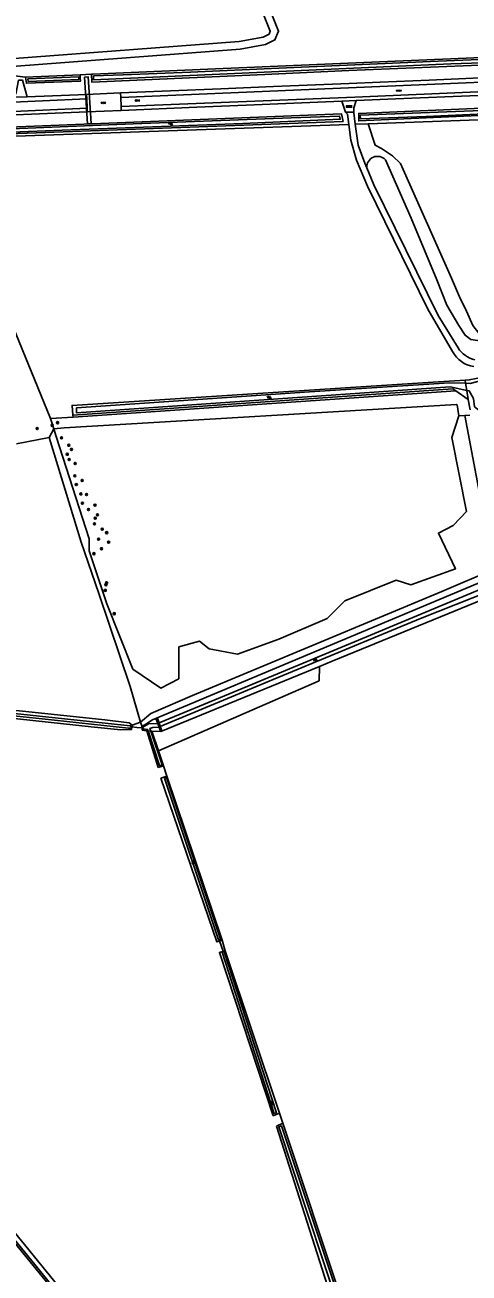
# Model space of a CAD drawing. Extents: x 133000 to 136000, y 400500 to 403500.
# Drawn here: x 133720.7 to 133893.9, y 402013.4 to 402499.8 of the extents above; entities that cross this region are included whole.
import ezdxf

# ---------------------------------------------------------------- set-up
doc = ezdxf.new("R2010")
doc.units = 0
for name, color, linetype in [('gg-afsc-lijn draadraster', 7, 'Continuous'), ('gg-knt-bronhoudergrens', 7, 'Continuous'), ('gg-knt-onverhard', 7, 'Continuous'), ('gg-knt-verharding', 7, 'Continuous'), ('gg-knt-verharding nz', 7, 'Continuous'), ('gg-kntw-bovenkant insteek waterloop', 7, 'Continuous'), ('gg-kntw-waterlijn', 7, 'Continuous'), ('gg-kwrk-duiker nz buis', 7, 'Continuous'), ('gg-kwrk-duiker nz vlak', 7, 'Continuous'), ('gg-kwrk-kunstwerk', 7, 'Continuous'), ('gt-grn-groengrens', 7, 'Continuous'), ('gt-symb-boom', 7, 'Continuous'), ('gt-symb-gesloten verharding', 7, 'Continuous'), ('gt-symb-klinker verharding', 7, 'Continuous'), ('gt-symb-watersymbool', 7, 'Continuous'), ('gx-grn-maaiveld', 7, 'Continuous')]:
    doc.layers.add(name, color=color, linetype=linetype)

# ---------------------------------------------------------------- blocks, each defined once
blk = doc.blocks.new('gt0-GESVH1')
at = {"layer": 'gt-symb-gesloten verharding'}
for p, q in [((-0.99, -0.26), (0.01, 0.24)), ((0.01, -0.26), (-0.99, 0.24)), ((0.01, 0.24), (1.01, -0.26)), ((1.01, 0.24), (0.01, -0.26))]:
    blk.add_line(p, q, dxfattribs=at)
blk = doc.blocks.new('gt0-WA')
at = {"layer": 'gt-symb-watersymbool'}
for centre, start, end in [((-0.32, 0.02), 28.0725, 151.9275), ((0.43, 0.42), 208.0725, 331.9275), ((-0.32, -0.43), 28.0725, 151.9275), ((0.43, -0.03), 208.0725, 331.9275)]:
    blk.add_arc(centre, 0.425, start, end, dxfattribs=at)
blk = doc.blocks.new('gt0-KL1')
at = {"layer": 'gt-symb-klinker verharding'}
for p, q in [((-1.15, 0.3), (1.15, 0.3)), ((-1, -0.3), (-1, 0.3)), ((-0.5, 0.3), (-0.5, 0.45)), ((0, -0.3), (0, 0.3)), ((0.5, 0.3), (0.5, 0.45)), ((1, -0.3), (1, 0.3)), ((-1.15, -0.3), (1.15, -0.3)), ((-0.5, -0.45), (-0.5, -0.3)), ((0.5, -0.45), (0.5, -0.3))]:
    blk.add_line(p, q, dxfattribs=at)
blk = doc.blocks.new('gt0-BOOM')
at = {"layer": 'gt-symb-boom'}
for radius in [0.4, 0.2]:
    blk.add_circle((0, 0), radius, dxfattribs=at)

msp = doc.modelspace()

# ---------------------------------------------------------------- linework, layer by layer
at = {"layer": 'gg-afsc-lijn draadraster'}
msp.add_lwpolyline([(133633.09, 402014.79), (133647.53, 401998.12), (133662.57, 401984), (133706.64, 401983.62), (133736.96, 401982.78), (133751.78, 401982.14), (133721.61, 402019.2), (133691.44, 402056.26), (133666.68, 402086.67), (133641.91, 402117.01), (133617.14, 402147.35), (133611.46, 402154.59)], dxfattribs=at)
at = {"layer": 'gg-knt-bronhoudergrens'}
for p, q in [((133892.31, 402361.36), (133892.51, 402360.16)), ((133892.51, 402360.16), (133892.99, 402357.29)), ((133892.99, 402357.29), (133893.57, 402353.81)), ((133717.36, 402336.52), (133730.18, 402339.02)), ((133835.36, 402244.18), (133835.53, 402249.79)), ((133765.78, 402228.11), (133761.68, 402241.93)), ((133772.73, 402216.96), (133835.36, 402244.18)), ((133762.47, 402226.95), (133765.78, 402228.11)), ((133774.72, 402211.09), (133776.04, 402207.06)), ((133797.56, 402143.15), (133798.77, 402138.95)), ((133819.9, 402075.71), (133821.22, 402071.76))]:
    msp.add_line(p, q, dxfattribs=at)
msp.add_lwpolyline([(133730.18, 402339.02), (133736.42, 402318.63), (133742.66, 402298.23), (133749.44, 402278.18), (133761.68, 402241.93)], dxfattribs=at)
at = {"layer": 'gg-knt-onverhard'}
for p, q in [((133845.71, 402465.78), (133846.47, 402465.06)), ((133846.98, 402461.03), (133846.47, 402465.06)), ((133848.93, 402465.48), (133848.97, 402465.8)), ((133848.93, 402465.48), (133849.51, 402461.12))]:
    msp.add_line(p, q, dxfattribs=at)
for points in [[(133854.29, 402436.94), (133850.02, 402447.16), (133847.77, 402454.83), (133846.98, 402461.03)], [(133854.29, 402436.94), (133877.78, 402389.04), (133887.48, 402372.55)], [(133856.8, 402437.53), (133881.8, 402386.58), (133889.57, 402373.91)], [(133765.78, 402228.11), (133769.76, 402231.5), (133786, 402238.5), (133883.31, 402278.96), (133903.9, 402287.78), (133916.8, 402289.81)]]:
    msp.add_lwpolyline(points, dxfattribs=at)
for centre, radius, start, end in [((133896.95, 402377.26), 10.58, 206.4193, 263.4312), ((133898.8, 402379.95), 11.03, 213.1873, 256.1936)]:
    msp.add_arc(centre, radius, start, end, dxfattribs=at)
at = {"layer": 'gg-knt-verharding'}
for p, q in [((133757.93, 402473.32), (133758.01, 402471.49)), ((133758.01, 402471.49), (133758.17, 402467.97)), ((133758.17, 402467.97), (133758.24, 402466.48)), ((133849.84, 402470.29), (133844.32, 402470.07)), ((133845.71, 402465.78), (133844.32, 402470.07)), ((133745, 402465.88), (133713.86, 402464.6)), ((133758.24, 402466.48), (133745, 402465.88)), ((133848.97, 402465.8), (133845.71, 402465.78))]:
    msp.add_line(p, q, dxfattribs=at)
for points in [[(133847.17, 402477), (133859.25, 402477.5), (133878.38, 402478.32), (133898.36, 402479.15), (133910.94, 402479.74)], [(133757.93, 402473.32), (133777.48, 402474.11), (133797.05, 402474.93), (133817.66, 402475.77), (133847.17, 402477)], [(133955.15, 402474.65), (133931.48, 402473.68), (133910.72, 402472.86), (133890.98, 402472.02), (133871.58, 402471.22), (133849.84, 402470.29)], [(133844.32, 402470.07), (133825.56, 402469.26), (133806.95, 402468.54), (133787.69, 402467.76), (133758.24, 402466.48)], [(133849.84, 402470.29), (133848.91, 402467.46), (133848.97, 402465.8)]]:
    msp.add_lwpolyline(points, dxfattribs=at)
at = {"layer": 'gg-knt-verharding nz'}
msp.add_line((133918.17, 402478.25), (133758.01, 402471.49), dxfattribs=at)
msp.add_lwpolyline([(133758.17, 402467.97), (133849.37, 402471.68), (133999.18, 402478.08)], dxfattribs=at)
at = {"layer": 'gg-kntw-bovenkant insteek waterloop'}
for p, q in [((133879.94, 402360.56), (133892.31, 402361.36)), ((133739.36, 402347.66), (133887.52, 402358)), ((133887.52, 402358), (133888.68, 402357.19)), ((133888.68, 402357.19), (133893.57, 402353.81)), ((133893.57, 402353.81), (133894.33, 402349.78)), ((133840.44, 402251.8), (133906.52, 402278.9)), ((133835.53, 402249.79), (133840.44, 402251.8)), ((133766.29, 402226.39), (133766.38, 402225.02)), ((133768.2, 402224.71), (133766.38, 402225.02)), ((133768.2, 402224.71), (133772.59, 402210.43)), ((133770.15, 402224.59), (133772.73, 402216.96)), ((133774.72, 402211.09), (133772.73, 402216.96)), ((133772.59, 402210.43), (133774.72, 402211.09)), ((133773.73, 402206.29), (133776.04, 402207.06)), ((133776.04, 402207.06), (133797.56, 402143.15)), ((133740.57, 402000), (133614.04, 402154.54)), ((133798.77, 402138.95), (133819.9, 402075.71)), ((133817.47, 402074.71), (133819.9, 402075.71)), ((133818.77, 402070.64), (133821.22, 402071.76)), ((133841.37, 402000), (133818.77, 402070.64)), ((133821.22, 402071.76), (133845.19, 402000))]:
    msp.add_line(p, q, dxfattribs=at)
for points in [[(133955.96, 402467.13), (133955.81, 402469.88), (133850.88, 402465.34), (133850.84, 402462.36), (133955.96, 402467.13)], [(133844.82, 402462.21), (133844.16, 402465.1), (133714.58, 402460.01), (133714.52, 402457.41), (133844.82, 402462.21)], [(133892.31, 402361.36), (133893.98, 402361.47), (133902.16, 402363.03)], [(133739.36, 402347.66), (133739.04, 402351.49), (133879.94, 402360.56)], [(133766.29, 402226.39), (133767.78, 402227.24), (133770.39, 402228.99), (133905.25, 402285.52)], [(133770.15, 402224.59), (133773.68, 402224.44), (133835.53, 402249.79)], [(133645.87, 402240.82), (133647.84, 402239.83), (133684.87, 402235.94), (133721.04, 402232.22), (133751.86, 402228.95), (133761.35, 402227.85), (133762.47, 402226.95)], [(133762.47, 402226.95), (133762.29, 402225.25), (133758.08, 402225.14), (133746.49, 402226.28), (133706.89, 402230.51), (133669.24, 402234.87)], [(133797.56, 402143.15), (133795.45, 402142.44), (133773.73, 402206.29)], [(133614.04, 402154.54), (133612.56, 402153.95), (133738.19, 402000)], [(133817.47, 402074.71), (133796.54, 402138.35), (133798.77, 402138.95)]]:
    msp.add_lwpolyline(points, dxfattribs=at)
at = {"layer": 'gg-kntw-waterlijn'}
for points in [[(133747.41, 402479.92), (133758.96, 402480.39), (133785.2, 402481.33), (133819.72, 402482.9), (133881.89, 402485.73), (133910.73, 402486.8), (133910.77, 402485.48), (133886.82, 402484.59), (133825.6, 402481.88), (133747.48, 402478.42), (133747.41, 402479.92)], [(133721.75, 402478.77), (133741.66, 402479.61), (133741.7, 402478.59), (133721.93, 402477.76), (133721.75, 402478.77)], [(133851.46, 402464.62), (133851.52, 402463.21), (133877.17, 402464.17), (133953.95, 402467.62), (133953.9, 402468.75), (133932.62, 402467.79), (133851.46, 402464.62)], [(133715.47, 402459.28), (133715.52, 402458.05), (133735.21, 402458.78), (133805.66, 402461.39), (133843.63, 402463.03), (133843.36, 402464.26), (133824.49, 402463.56), (133762.93, 402461.27), (133715.47, 402459.28)], [(133903.96, 402358.82), (133903.94, 402359.24), (133902.47, 402360.74), (133899.82, 402361.43), (133894.35, 402360.11), (133892.51, 402360.16)], [(133740.73, 402350.59), (133780.53, 402353.3), (133831.69, 402356.78), (133886.23, 402360.36), (133892.51, 402360.16)], [(133740.73, 402350.59), (133740.85, 402348.62), (133851.32, 402356.27), (133886.49, 402358.71), (133892.99, 402357.29)], [(133892.99, 402357.29), (133893.95, 402357.17), (133895.56, 402354.17), (133896.02, 402351), (133897.75, 402349.67), (133900.17, 402349.33), (133902.42, 402350.6), (133903.57, 402353.77), (133904.02, 402357.26)], [(133773, 402227.76), (133800.77, 402239.3), (133852.31, 402260.73), (133903.43, 402281.98), (133905.89, 402282.21)], [(133906.17, 402280.74), (133906.01, 402280.7), (133901.89, 402279.09), (133874.89, 402268.5), (133815.91, 402244.04), (133773.46, 402226.44)], [(133761.73, 402226.67), (133762.18, 402226.23), (133762.12, 402225.75), (133761.03, 402225.76), (133727.37, 402229.34), (133692.68, 402233.02), (133658.35, 402237.07), (133645.97, 402238.99), (133645.5, 402239.77), (133645.99, 402240.06), (133647.41, 402239.37), (133663.49, 402237.4), (133706.76, 402232.53), (133761.73, 402226.67)], [(133768.7, 402224.68), (133768.5, 402225.28), (133766.73, 402225.45), (133766.67, 402226.15), (133768.87, 402227.45), (133772.5, 402227.58)], [(133769.76, 402224.61), (133769.42, 402225.62), (133770.52, 402226.05), (133773, 402226.15)], [(133769.76, 402224.61), (133774.13, 402211.5), (133773.18, 402211.18), (133768.7, 402224.68)], [(133775.11, 402206.27), (133796.16, 402143.22), (133796.89, 402143.47), (133775.84, 402206.52), (133775.11, 402206.27)], [(133797.62, 402138.51), (133817.85, 402075.58), (133818.74, 402075.87), (133798.33, 402138.58), (133797.62, 402138.51)], [(133907.97, 401981.02), (133849.5, 401984.6), (133820.7, 402070.76), (133819.67, 402070.37), (133848.36, 401983.58), (133907.91, 401979.94)]]:
    msp.add_lwpolyline(points, dxfattribs=at)
at = {"layer": 'gg-kwrk-duiker nz buis'}
for p, q in [((133764.27, 402226.03), (133762.39, 402226.22)), ((133766.41, 402225.82), (133764.27, 402226.03)), ((133796.58, 402142.82), (133798.02, 402138.83))]:
    msp.add_line(p, q, dxfattribs=at)
at = {"layer": 'gg-kwrk-duiker nz vlak'}
msp.add_lwpolyline([(133743.92, 402479.47), (133745.05, 402461.25), (133746.49, 402461.33), (133745.36, 402479.55), (133743.92, 402479.47)], dxfattribs=at)
at = {"layer": 'gg-kwrk-kunstwerk'}
for p, q in [((133773, 402226.15), (133772.5, 402227.58)), ((133773, 402227.76), (133773.46, 402226.44)), ((133773.46, 402226.44), (133774.06, 402224.74))]:
    msp.add_line(p, q, dxfattribs=at)
for points in [[(133772.5, 402227.58), (133771.89, 402229.31), (133772.39, 402229.49), (133773, 402227.76)], [(133774.06, 402224.74), (133773.56, 402224.56), (133773, 402226.15)]]:
    msp.add_lwpolyline(points, dxfattribs=at)
at = {"layer": 'gt-grn-groengrens'}
for p, q in [((133685.98, 402455.36), (133846.98, 402461.03)), ((133730.65, 402346.38), (133685.98, 402455.36)), ((133739.43, 402346.98), (133888.68, 402357.19)), ((133889.93, 402347.52), (133889.18, 402351.72)), ((133730.65, 402346.38), (133739.43, 402346.98)), ((133731.91, 402342.46), (133730.65, 402346.38)), ((133739.36, 402347.66), (133739.43, 402346.98)), ((133892.29, 402347.62), (133889.93, 402347.52)), ((133894.18, 402347.7), (133892.29, 402347.62)), ((133730.18, 402339.02), (133731.91, 402342.46)), ((133731.91, 402342.46), (133735.96, 402342.73)), ((133765.78, 402228.11), (133766.2, 402226.69)), ((133766.2, 402226.69), (133766.29, 402226.39))]:
    msp.add_line(p, q, dxfattribs=at)
for points in [[(133735.96, 402342.73), (133888.96, 402351.86), (133889.18, 402351.72)], [(133889.93, 402347.52), (133887.15, 402338.98), (133892.93, 402310.19), (133887.68, 402304.67), (133881.91, 402301.74), (133888.56, 402287.83), (133871.13, 402281.58), (133865.49, 402283.48), (133845.42, 402275.37), (133838.54, 402268.5), (133819.66, 402260.47), (133803.52, 402254.6), (133792.56, 402256.65), (133788.77, 402259.65), (133780.75, 402257.42), (133780.75, 402252.71), (133780.75, 402244.98), (133773.7, 402241.35), (133762.75, 402248.8), (133752.57, 402274.25), (133745.74, 402294.83), (133745.74, 402299.53), (133732.89, 402339.36), (133731.91, 402342.46)], [(133909.43, 402292.52), (133902.9, 402291.25), (133892.29, 402347.62)]]:
    msp.add_lwpolyline(points, dxfattribs=at)
at = {"layer": 'gx-grn-maaiveld'}
for p, q in [((133846.72, 402484.89), (133910.17, 402487.63)), ((133716.76, 402479.99), (133720.92, 402479.44)), ((133720.92, 402479.44), (133742.19, 402480.36)), ((133742.19, 402480.36), (133746.58, 402480.55)), ((133744.73, 402472.73), (133757.93, 402473.32)), ((133744.73, 402472.73), (133721.52, 402471.75)), ((133744.8, 402470.97), (133744.73, 402472.73)), ((133744.8, 402470.97), (133744.94, 402467.34)), ((133745, 402465.88), (133744.94, 402467.34)), ((133849.51, 402461.12), (133854.52, 402461.3)), ((133853.97, 402444.17), (133856.8, 402437.53)), ((133768.7, 402224.68), (133768.2, 402224.71)), ((133769.76, 402224.61), (133768.7, 402224.68)), ((133769.76, 402224.61), (133770.15, 402224.59))]:
    msp.add_line(p, q, dxfattribs=at)
for points in [[(133667.85, 402484.61), (133669.9, 402483.44), (133698.78, 402485.33), (133714.93, 402486.56), (133804.28, 402493.37), (133813.55, 402495.08), (133815.86, 402496.18), (133816.35, 402497.37), (133786.62, 402571.6), (133756.89, 402646.22), (133721.4, 402729.35), (133700.63, 402768.73), (133696.84, 402765.49), (133672.81, 402752.39), (133647.36, 402739.68), (133630.56, 402730.36), (133627.99, 402730.38), (133592.36, 402736.17)], [(133789.41, 402572.72), (133819.59, 402497.35), (133818.19, 402493.96), (133814.48, 402492.2), (133804.67, 402490.39), (133715.75, 402483.61)], [(133746.58, 402480.55), (133746.72, 402477.54), (133814.26, 402480.48), (133846.96, 402482.05), (133910.65, 402484.59), (133911.39, 402484.62), (133911.42, 402487.52), (133911.43, 402487.69)], [(133746.58, 402480.55), (133747.19, 402480.58), (133794.96, 402482.65), (133846.72, 402484.89)], [(133721.52, 402471.75), (133719.74, 402478.27), (133718.19, 402478.27), (133717.15, 402472.8)], [(133720.92, 402479.44), (133721.25, 402477.05), (133742.3, 402477.88), (133742.25, 402479.12), (133742.19, 402480.36)], [(133744.8, 402470.97), (133727.48, 402470.21), (133704.52, 402469.17), (133683.08, 402468.24), (133682.48, 402468.23)], [(133721.52, 402471.75), (133717.15, 402471.61), (133716.92, 402471.6)], [(133682.61, 402464.61), (133683.23, 402464.63), (133688.33, 402464.81), (133704.69, 402465.53), (133727.63, 402466.59), (133744.94, 402467.34)], [(134001.41, 402466.71), (133944.06, 402464.54), (133854.52, 402461.3)], [(133849.51, 402461.12), (133850.59, 402452.98), (133853.2, 402445.97), (133853.97, 402444.17)], [(133854.52, 402461.3), (133857.3, 402452.92), (133859.69, 402451.6), (133860.88, 402450.81), (133864.05, 402448.82), (133867.09, 402445.78), (133887.07, 402401.07), (133890.11, 402393.79), (133892.89, 402388.23), (133895.4, 402382.68), (133897.65, 402379.63), (133899.9, 402376.86)], [(133899.9, 402376.86), (133897.12, 402376.86), (133894.61, 402377.25), (133892.36, 402378.84), (133889.85, 402382.68), (133885.22, 402390.61), (133881.25, 402400.4), (133871.33, 402424.48), (133861.27, 402447.24)], [(133601.95, 402053.71), (133606.96, 402048.48), (133629.17, 402025.27), (133635.76, 402018.33), (133635.9, 402017.79), (133633.09, 402014.79), (133647.53, 401998.12), (133662.57, 401984), (133706.64, 401983.62), (133736.96, 401982.78), (133751.78, 401982.14), (133721.61, 402019.2), (133691.44, 402056.26), (133681.51, 402068.46)]]:
    msp.add_lwpolyline(points, dxfattribs=at)
msp.add_arc((133858.18, 402444.37), 4.22, 42.8343, 182.6703, dxfattribs=at)

# ---------------------------------------------------------------- block references
at = {"layer": 'gt-symb-boom'}
for p in [(133725.45, 402342.49), (133731.31, 402343.76), (133733.43, 402344.8), (133734.96, 402338.85), (133737.19, 402332.47), (133737.76, 402335.98), (133738.8, 402334.39), (133737.93, 402330.43), (133740.29, 402328.89), (133740.11, 402324.04), (133742.98, 402322.3), (133740.72, 402320.67), (133742.51, 402317.02), (133744.71, 402316.77), (133743.08, 402313.39), (133748.01, 402312.68), (133745.46, 402310.92), (133748.11, 402307.57), (133748.95, 402308.9), (133747.77, 402305.34), (133750.84, 402303.31), (133749.42, 402299.36), (133752.56, 402301.93), (133753.33, 402298.22), (133747.59, 402293.74), (133750.54, 402295.68), (133752.02, 402279.44), (133752.28, 402281.66), (133752.53, 402282.39), (133755.52, 402270.36)]:
    msp.add_blockref('gt0-BOOM', p, dxfattribs=at)
at = {"layer": 'gt-symb-gesloten verharding'}
for p in [(133866.46, 402474.19), (133751.26, 402469.44), (133764.47, 402470.32)]:
    msp.add_blockref('gt0-GESVH1', p, dxfattribs=at)
at = {"layer": 'gt-symb-klinker verharding'}
msp.add_blockref('gt0-KL1', (133847.08, 402468.02), dxfattribs=at)
at = {"layer": 'gt-symb-watersymbool'}
for p, rotation in [((133777.51, 402461.31), 180), ((133815.96, 402354.61), -175.98782884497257), ((133833.82, 402252.29), 22.76972663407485), ((133786.21, 402173.47), 112.76972663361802), ((133816.97, 402079.59), 112.76972663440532)]:
    msp.add_blockref('gt0-WA', p, dxfattribs=dict(at, rotation=rotation))

doc.saveas('drawing.dxf')
